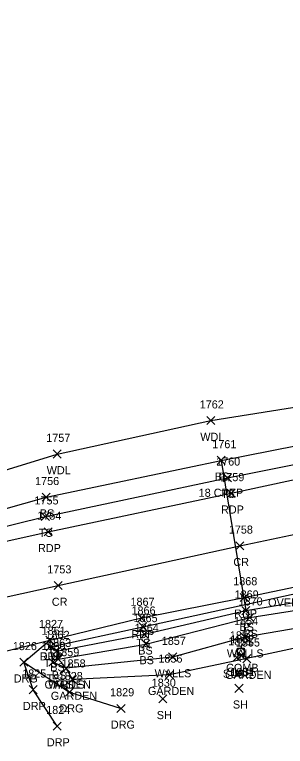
# Model space of a CAD drawing. Extents: x 1611797 to 1633212, y 298978 to 305475.
# Drawn here: x 1613719.6 to 1613786.4, y 301316.5 to 301497.2 of the extents above; entities that cross this region are included whole.
import ezdxf

# ---------------------------------------------------------------- set-up
doc = ezdxf.new("R2010")
doc.units = 0
for name, color, linetype in [('D_A', 7, 'Continuous'), ('D_I', 7, 'Continuous'), ('D_TIC', 7, 'Continuous'), ('DCP', 7, 'Continuous'), ('L_A', 7, 'Continuous'), ('L_C', 7, 'Continuous'), ('L_I', 7, 'Continuous'), ('L_TIC', 7, 'Continuous'), ('LAPB', 7, 'Continuous'), ('LAWA', 7, 'Continuous'), ('LELB', 7, 'Continuous'), ('LWS', 7, 'Continuous'), ('P_A', 7, 'Continuous'), ('P_I', 7, 'Continuous'), ('P_TIC', 7, 'Continuous'), ('PET', 7, 'Continuous'), ('PRC', 7, 'Continuous'), ('R_A', 7, 'Continuous'), ('R_I', 7, 'Continuous'), ('R_TIC', 7, 'Continuous'), ('RDG', 7, 'Continuous'), ('RDP', 7, 'Continuous'), ('U_A', 7, 'Continuous'), ('U_I', 7, 'Continuous'), ('U_TIC', 7, 'Continuous'), ('UP', 7, 'Continuous')]:
    doc.layers.add(name, color=color, linetype=linetype)

msp = doc.modelspace()

# ---------------------------------------------------------------- linework, layer by layer
at = {"layer": 'D_TIC'}
for points in [[(1613769.58, 301386.15), (1613771.58, 301388.15)], [(1613771.58, 301386.15), (1613769.58, 301388.15)], [(1613775.66, 301349.03), (1613777.66, 301351.03)], [(1613777.66, 301349.03), (1613775.66, 301351.03)]]:
    msp.add_lwpolyline(points, dxfattribs=at)
at = {"layer": 'DCP'}
msp.add_lwpolyline([(1613770.58, 301387.15), (1613776.66, 301350.03)], dxfattribs=at)
at = {"layer": 'L_TIC'}
for points in [[(1613767.03, 301395.97), (1613769.03, 301397.97)], [(1613769.03, 301395.97), (1613767.03, 301397.97)], [(1613729.09, 301387.72), (1613731.09, 301389.72)], [(1613731.09, 301387.72), (1613729.09, 301389.72)], [(1613769.58, 301386.15), (1613771.58, 301388.15)], [(1613771.58, 301386.15), (1613769.58, 301388.15)], [(1613771.17, 301381.86), (1613773.17, 301383.86)], [(1613773.17, 301381.86), (1613771.17, 301383.86)], [(1613726.39, 301377.05), (1613728.39, 301379.05)], [(1613728.39, 301377.05), (1613726.39, 301379.05)], [(1613726.18, 301372.26), (1613728.18, 301374.26)], [(1613728.18, 301372.26), (1613726.18, 301374.26)], [(1613775.66, 301349.03), (1613777.66, 301351.03)], [(1613777.66, 301349.03), (1613775.66, 301351.03)], [(1613776.67, 301347.31), (1613778.67, 301349.31)], [(1613778.67, 301347.31), (1613776.67, 301349.31)], [(1613750.24, 301345.06), (1613752.24, 301347.06)], [(1613752.24, 301345.06), (1613750.24, 301347.06)], [(1613750.68, 301343.19), (1613752.68, 301345.19)], [(1613752.68, 301343.19), (1613750.68, 301345.19)], [(1613775.46, 301342.46), (1613777.46, 301344.46)], [(1613777.46, 301342.46), (1613775.46, 301344.46)], [(1613727.42, 301340.08), (1613729.42, 301342.08)], [(1613729.42, 301340.08), (1613727.42, 301342.08)], [(1613750.98, 301340.79), (1613752.98, 301342.79)], [(1613752.98, 301340.79), (1613750.98, 301342.79)], [(1613728.95, 301339.04), (1613730.95, 301341.04)], [(1613730.95, 301339.04), (1613728.95, 301341.04)], [(1613728.95, 301339.04), (1613730.95, 301341.04)], [(1613730.95, 301339.04), (1613728.95, 301341.04)], [(1613728.05, 301336.31), (1613730.05, 301338.31)], [(1613730.05, 301336.31), (1613728.05, 301338.31)], [(1613729.35, 301337.07), (1613731.35, 301339.07)], [(1613731.35, 301337.07), (1613729.35, 301339.07)], [(1613757.61, 301337.57), (1613759.61, 301339.57)], [(1613759.61, 301337.57), (1613757.61, 301339.57)], [(1613775.91, 301337.17), (1613777.91, 301339.17)], [(1613777.91, 301337.17), (1613775.91, 301339.17)], [(1613731.31, 301334.78), (1613733.31, 301336.78)], [(1613733.31, 301334.78), (1613731.31, 301336.78)], [(1613731.31, 301334.78), (1613733.31, 301336.78)], [(1613733.31, 301334.78), (1613731.31, 301336.78)], [(1613731.31, 301334.78), (1613733.31, 301336.78)], [(1613733.31, 301334.78), (1613731.31, 301336.78)], [(1613756.84, 301333.19), (1613758.84, 301335.19)], [(1613758.84, 301333.19), (1613756.84, 301335.19)], [(1613732.86, 301332), (1613734.86, 301334)], [(1613734.86, 301332), (1613732.86, 301334)], [(1613774, 301329.85), (1613776, 301331.85)], [(1613776, 301329.85), (1613774, 301331.85)], [(1613755.21, 301327.23), (1613757.21, 301329.23)], [(1613757.21, 301327.23), (1613755.21, 301329.23)]]:
    msp.add_lwpolyline(points, dxfattribs=at)
at = {"layer": 'LAPB'}
msp.add_lwpolyline([(1613876.2, 301360.18), (1613852.93, 301350.75), (1613822.68, 301347.22), (1613800.74, 301343.33), (1613776.91, 301338.17), (1613757.84, 301334.19), (1613733.86, 301333), (1613732.31, 301335.78)], dxfattribs=at)
at = {"layer": 'LAWA'}
msp.add_lwpolyline([(1613659.39, 301379.3), (1613661.87, 301370.75), (1613686.93, 301375.42), (1613730.09, 301388.72), (1613768.03, 301396.97), (1613816.59, 301404.76), (1613861.02, 301415.83), (1613901.25, 301427.67), (1613950.68, 301436.07), (1613982.7, 301436.25), (1614021.38, 301440.86), (1614060.15, 301445.11), (1614098.09, 301453.38), (1614139.15, 301456.54), (1614173, 301459.52), (1614211.23, 301469.75), (1614243.82, 301473.03), (1614282.31, 301479.54), (1614304.52, 301484.61), (1614323.47, 301484.21), (1614343.41, 301488.74), (1614366.06, 301492.98), (1614391.26, 301497.25)], dxfattribs=at)
at = {"layer": 'LELB'}
for points in [[(1613688.22, 301363.65), (1613727.18, 301373.26), (1613772.17, 301382.86), (1613812.44, 301390.94), (1613866.01, 301400.43), (1613908.89, 301410.23), (1613926.88, 301414.84), (1613952.87, 301419.07), (1613986.36, 301422.88), (1614024.64, 301426.87), (1614063.32, 301431.77), (1614099.1, 301436.53), (1614140.8, 301441.18), (1614173.87, 301445.08), (1614214.29, 301453.13), (1614246.46, 301456.83), (1614285.28, 301461.82), (1614322.04, 301468.56), (1614347.54, 301476.47), (1614359.36, 301482.63), (1614366.06, 301492.98)], [(1613687.53, 301366.74), (1613727.39, 301378.05), (1613770.58, 301387.15), (1613814.37, 301395.8), (1613864.95, 301404.5), (1613892.63, 301410.62), (1613903.75, 301417.94), (1613926.3, 301423.14), (1613932.29, 301417.42), (1613937.13, 301418.44), (1613952.64, 301424.47), (1613985.55, 301430.21), (1614023.64, 301431.15), (1614062.6, 301434.14), (1614098.84, 301439.68), (1614140.09, 301444.03), (1614173.26, 301449.68), (1614212.1, 301463.73), (1614243.82, 301473.03), (1614283.52, 301473.37), (1614303.68, 301476.17), (1614323.47, 301484.21)], [(1613732.31, 301335.78), (1613729.05, 301337.31), (1613728.42, 301341.08), (1613751.24, 301346.06), (1613805.22, 301357.84), (1613841.93, 301364.44), (1613881.86, 301373.15)], [(1613729.95, 301340.04), (1613751.68, 301344.19), (1613776.66, 301350.03), (1613806.18, 301354.9), (1613842.97, 301361.57), (1613880.25, 301369.86), (1613884.35, 301370.19)], [(1613729.95, 301340.04), (1613730.35, 301338.07), (1613751.98, 301341.79), (1613777.67, 301348.31), (1613808.01, 301353.1), (1613843.27, 301360.18), (1613880.38, 301368.45), (1613884.35, 301370.19)]]:
    msp.add_lwpolyline(points, dxfattribs=at)
at = {"layer": 'LWS'}
msp.add_lwpolyline([(1613882.1, 301350.33), (1613880.05, 301365.25), (1613850.37, 301359.45), (1613823.26, 301351.87), (1613798.99, 301347.31), (1613776.46, 301343.46), (1613758.61, 301338.57), (1613732.31, 301335.78)], dxfattribs=at)
at = {"layer": 'P_TIC'}
for points in [[(1613772.07, 301378.01), (1613774.07, 301380.01)], [(1613774.07, 301378.01), (1613772.07, 301380.01)], [(1613726.87, 301368.49), (1613728.87, 301370.49)], [(1613728.87, 301368.49), (1613726.87, 301370.49)], [(1613774.18, 301365.05), (1613776.18, 301367.05)], [(1613776.18, 301365.05), (1613774.18, 301367.05)], [(1613729.35, 301355.23), (1613731.35, 301357.23)], [(1613731.35, 301355.23), (1613729.35, 301357.23)], [(1613775.31, 301352.3), (1613777.31, 301354.3)], [(1613777.31, 301352.3), (1613775.31, 301354.3)], [(1613749.94, 301347.22), (1613751.94, 301349.22)], [(1613751.94, 301347.22), (1613749.94, 301349.22)], [(1613727.29, 301341.74), (1613729.29, 301343.74)], [(1613729.29, 301341.74), (1613727.29, 301343.74)]]:
    msp.add_lwpolyline(points, dxfattribs=at)
at = {"layer": 'PET'}
for points in [[(1613689.79, 301361.01), (1613727.87, 301369.49), (1613773.07, 301379.01), (1613813.19, 301387.7), (1613865.89, 301398.32), (1613909.58, 301406.72), (1613927.53, 301409.86), (1613953.4, 301414.17), (1613986.85, 301419.38), (1614025.22, 301424.34), (1614063.91, 301429.31), (1614099.06, 301433.16), (1614141.37, 301438.19), (1614174.31, 301441.58), (1614214.27, 301446.57), (1614246.62, 301450.37), (1614286, 301456.17), (1614323.84, 301461.99), (1614353.18, 301466.45), (1614396.11, 301473.72)], [(1613701.72, 301336.19), (1613728.29, 301342.74), (1613750.94, 301348.22), (1613776.31, 301353.3), (1613804.99, 301359.29), (1613841.24, 301366.59), (1613881.56, 301374.47), (1613915.09, 301380.99), (1613948.91, 301387.03), (1613987.44, 301392.91), (1614035.1, 301399.28), (1614067.29, 301403.16), (1614100.64, 301406.94), (1614145.48, 301411.71), (1614172.04, 301414.07), (1614174.91, 301413.62), (1614214.97, 301418.38), (1614220.25, 301418.94), (1614228.04, 301421.41), (1614249.59, 301424.45), (1614288.66, 301429.71), (1614330.83, 301435.72), (1614357.07, 301439.35), (1614396.41, 301445)]]:
    msp.add_lwpolyline(points, dxfattribs=at)
at = {"layer": 'PRC'}
msp.add_lwpolyline([(1613693.64, 301348.14), (1613730.35, 301356.23), (1613775.18, 301366.05), (1613815.88, 301374.59), (1613867.77, 301385.2), (1613911.17, 301393.09), (1613954.79, 301400.41), (1613984.71, 301404.65), (1614033.94, 301411.17), (1614065.91, 301415.23), (1614099.67, 301419.3), (1614143.88, 301424.7), (1614174.58, 301428.12), (1614215.56, 301433.27), (1614248.59, 301437.14), (1614287.59, 301442.54), (1614326.75, 301448.33), (1614363.42, 301453.92), (1614394.65, 301458.77)], dxfattribs=at)
at = {"layer": 'R_TIC'}
for points in [[(1613727.29, 301341.74), (1613729.29, 301343.74)], [(1613729.29, 301341.74), (1613727.29, 301343.74)], [(1613720.89, 301336.28), (1613722.89, 301338.28)], [(1613722.89, 301336.28), (1613720.89, 301338.28)], [(1613720.89, 301336.28), (1613722.89, 301338.28)], [(1613722.89, 301336.28), (1613720.89, 301338.28)], [(1613723.16, 301329.5), (1613725.16, 301331.5)], [(1613725.16, 301329.5), (1613723.16, 301331.5)], [(1613732.17, 301328.88), (1613734.17, 301330.88)], [(1613734.17, 301328.88), (1613732.17, 301330.88)], [(1613744.87, 301324.88), (1613746.87, 301326.88)], [(1613746.87, 301324.88), (1613744.87, 301326.88)], [(1613729.07, 301320.51), (1613731.07, 301322.51)], [(1613731.07, 301320.51), (1613729.07, 301322.51)]]:
    msp.add_lwpolyline(points, dxfattribs=at)
at = {"layer": 'RDG'}
msp.add_lwpolyline([(1613721.89, 301337.28), (1613733.17, 301329.88), (1613745.87, 301325.88)], dxfattribs=at)
at = {"layer": 'RDP'}
msp.add_lwpolyline([(1613730.07, 301321.51), (1613724.16, 301330.5), (1613721.89, 301337.28), (1613728.29, 301342.74)], dxfattribs=at)
at = {"layer": 'U_TIC'}
for points in [[(1613774.56, 301337.94), (1613776.56, 301339.94)], [(1613776.56, 301337.94), (1613774.56, 301339.94)], [(1613773.48, 301337.45), (1613775.48, 301339.45)], [(1613775.48, 301337.45), (1613773.48, 301339.45)]]:
    msp.add_lwpolyline(points, dxfattribs=at)
at = {"layer": 'UP'}
for p, q in [((1613775.67, 301341.57), (1613775.42, 301340.74)), ((1613774.59, 301339.07), (1613774.59, 301340.74)), ((1613774.59, 301340.74), (1613776.26, 301340.74)), ((1613775.42, 301339.91), (1613775.42, 301339.91)), ((1613776.26, 301340.74), (1613776.26, 301339.07)), ((1613776.26, 301339.07), (1613774.59, 301339.07)), ((1613775.17, 301338.24), (1613775.42, 301339.07))]:
    msp.add_line(p, q, dxfattribs=at)
msp.add_circle((1613775.42, 301339.91), 0.833, dxfattribs=at)

# ---------------------------------------------------------------- texts
at = {"layer": 'D_A'}
for p in [(1613769.95, 301382.15), (1613776.04, 301345.03)]:
    msp.add_text('P', height=2, dxfattribs=at).set_placement(p)
at = {"layer": 'D_I'}
for s, p in [('1761', (1613768.4, 301390.15)), ('1869', (1613773.91, 301353.03))]:
    msp.add_text(s, height=2, dxfattribs=at).set_placement(p)
at = {"layer": 'L_A'}
for s, p in [('WDL', (1613765.44, 301391.97)), ('WDL', (1613727.51, 301383.72)), ('BS', (1613769.02, 301382.15)), ('TS', (1613770.58, 301377.86)), ('BS', (1613725.83, 301373.05)), ('TS', (1613725.58, 301368.26)), ('BS', (1613775.1, 301345.03)), ('BS', (1613776.11, 301343.31)), ('TS', (1613749.65, 301341.06)), ('BS', (1613750.12, 301339.19)), ('WALLS', (1613772.01, 301338.46)), ('TS', (1613726.83, 301336.08)), ('BS', (1613750.42, 301336.79)), ('BS', (1613728.39, 301335.04)), ('BS', (1613728.39, 301335.04)), ('TS', (1613727.46, 301332.31)), ('BS', (1613728.79, 301333.07)), ('WALLS', (1613754.15, 301333.57)), ('GARDEN', (1613771.58, 301333.17)), ('GARDEN', (1613726.98, 301330.78)), ('WALLS', (1613727.86, 301330.78)), ('TS', (1613730.72, 301330.78)), ('GARDEN', (1613752.51, 301329.19)), ('GARDEN', (1613728.53, 301328)), ('SH', (1613773.49, 301325.85)), ('SH', (1613754.7, 301323.23))]:
    msp.add_text(s, height=2, dxfattribs=at).set_placement(p)
at = {"layer": 'L_C'}
msp.add_text('18 CPEP', height=2, dxfattribs=at).set_placement((1613765.04, 301378.15))
at = {"layer": 'L_I'}
for s, p in [('1762', (1613765.29, 301399.97)), ('1757', (1613727.4, 301391.72)), ('1761', (1613768.4, 301390.15)), ('1760', (1613769.35, 301385.86)), ('1756', (1613724.64, 301381.05)), ('1755', (1613724.48, 301376.26)), ('1869', (1613773.91, 301353.03)), ('1870', (1613774.89, 301351.31)), ('1866', (1613748.45, 301349.06)), ('1865', (1613748.94, 301347.19)), ('1864', (1613749.24, 301344.79)), ('1854', (1613773.77, 301346.46)), ('1861', (1613726.25, 301344.08)), ('1862', (1613727.21, 301343.04)), ('1862', (1613727.21, 301343.04)), ('1857', (1613755.92, 301341.57)), ('1855', (1613774.22, 301341.17)), ('1860', (1613726.23, 301340.31)), ('1863', (1613727.61, 301341.07)), ('1859', (1613729.61, 301338.78)), ('1859', (1613729.61, 301338.78)), ('1859', (1613729.61, 301338.78)), ('1858', (1613731.17, 301336)), ('1856', (1613755.09, 301337.19)), ('1831', (1613772.88, 301333.85)), ('1830', (1613753.44, 301331.23))]:
    msp.add_text(s, height=2, dxfattribs=at).set_placement(p)
at = {"layer": 'P_A'}
for s, p in [('RDP', (1613770.56, 301374.01)), ('RDP', (1613725.36, 301364.49)), ('CR', (1613773.61, 301361.05)), ('CR', (1613728.78, 301351.23)), ('RDP', (1613773.8, 301348.3)), ('RDP', (1613748.43, 301343.22)), ('RDP', (1613725.78, 301337.74))]:
    msp.add_text(s, height=2, dxfattribs=at).set_placement(p)
at = {"layer": 'P_I'}
for s, p in [('1759', (1613770.37, 301382.01)), ('1754', (1613725.18, 301372.49)), ('1758', (1613772.48, 301369.05)), ('1753', (1613727.66, 301359.23)), ('1868', (1613773.57, 301356.3)), ('1867', (1613748.2, 301351.22)), ('1827', (1613725.6, 301345.74))]:
    msp.add_text(s, height=2, dxfattribs=at).set_placement(p)
at = {"layer": 'R_A'}
for s, p in [('DRP', (1613725.78, 301337.74)), ('DRG', (1613719.38, 301332.28)), ('DRP', (1613719.38, 301332.28)), ('DRP', (1613721.64, 301325.5)), ('DRG', (1613730.65, 301324.88)), ('DRG', (1613743.36, 301320.88)), ('DRP', (1613727.56, 301316.51))]:
    msp.add_text(s, height=2, dxfattribs=at).set_placement(p)
at = {"layer": 'R_I'}
for s, p in [('1827', (1613725.6, 301345.74)), ('1826', (1613719.14, 301340.28)), ('1826', (1613719.14, 301340.28)), ('1825', (1613721.46, 301333.5)), ('1828', (1613730.47, 301332.88)), ('1829', (1613743.17, 301328.88)), ('1824', (1613727.38, 301324.51))]:
    msp.add_text(s, height=2, dxfattribs=at).set_placement(p)
at = {"layer": 'U_A'}
for s, p in [('OVERHEAD', (1613782.19, 301351.06)), ('COMB', (1613771.81, 301334.91)), ('SUBT', (1613772.05, 301333.94)), ('SUBE', (1613771.02, 301333.45))]:
    msp.add_text(s, height=2, dxfattribs=at).set_placement(p)
at = {"layer": 'U_I'}
for s, p in [('1851', (1613772.36, 301341.45)), ('1853', (1613772.73, 301342.91)), ('1852', (1613772.86, 301341.94))]:
    msp.add_text(s, height=2, dxfattribs=at).set_placement(p)

doc.saveas('drawing.dxf')
